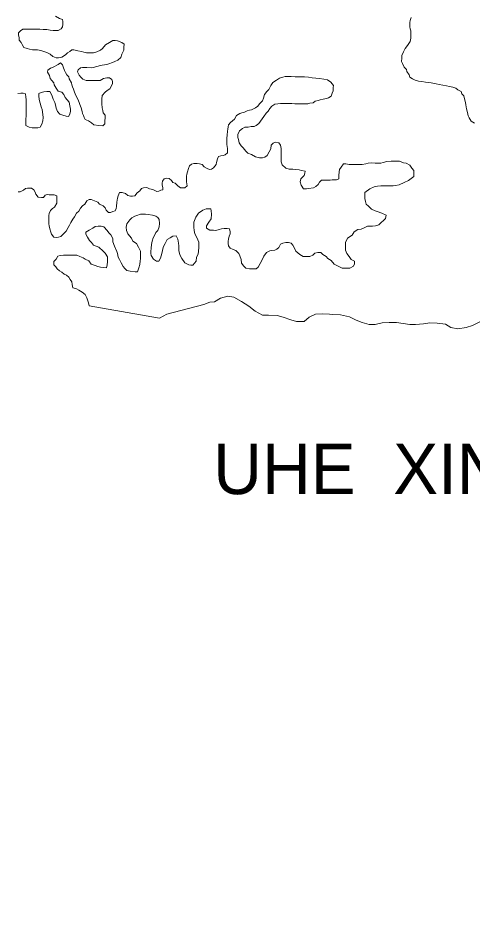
# Model space of a CAD drawing. Extents: x -1643653 to 4543381, y 1624270 to 13878484.
# Drawn here: x 626318 to 630824, y 8930690 to 8939733 of the extents above; entities that cross this region are included whole.
import ezdxf

# ---------------------------------------------------------------- set-up
doc = ezdxf.new("R2010")
doc.units = 0
doc.header["$LTSCALE"] = 200
doc.layers.add('25', color=7, linetype='Continuous', lineweight=13)
doc.layers.add('60', color=7, linetype='Continuous', lineweight=13)
doc.layers.add('42', color=7, linetype='Continuous')

msp = doc.modelspace()

# ---------------------------------------------------------------- linework, layer by layer
at = {"layer": '25'}
for points in [[(626686.2, 8939754.8), (626726, 8939732), (626755.9, 8939719.3), (626760.8, 8939699.2), (626760.6, 8939671.7), (626757.9, 8939649.2), (626742.7, 8939626.7), (626715.1, 8939611.9), (626695.1, 8939612), (626665.1, 8939612.2), (626635.1, 8939614.9), (626602.6, 8939622.6), (626565.1, 8939622.9), (626532.6, 8939623.1), (626510.1, 8939623.2), (626477.6, 8939623.5)], [(630842.4, 8938690.8), (630807.5, 8938711.1), (630787.8, 8938743.8), (630777.9, 8938763.8), (630770.7, 8938798.9), (630763.5, 8938834), (630756.3, 8938874.1), (630751.4, 8938896.7), (630741.7, 8938934.3), (630734.4, 8938964.4), (630714.6, 8938984.6), (630709.7, 8939004.6), (630677.4, 8939022.4), (630655, 8939040.1), (630625, 8939047.8), (630595.1, 8939055.5), (630562.6, 8939063.2), (630527.6, 8939068.4), (630492.7, 8939076.2), (630460.2, 8939083.9), (630410.3, 8939091.7), (630385.3, 8939096.9), (630355.3, 8939099.6), (630317.8, 8939104.9), (630287.8, 8939107.6), (630252.9, 8939120.3), (630228, 8939133), (630200.6, 8939148.2), (630193.3, 8939170.8), (630171, 8939206), (630166.2, 8939226), (630143.8, 8939248.7), (630126.6, 8939283.9), (630119.2, 8939304), (630119.5, 8939336.5), (630119.7, 8939364), (630137.5, 8939399), (630155.2, 8939431.4), (630178, 8939463.8), (630203.3, 8939503.7), (630211.1, 8939536.2), (630211.3, 8939573.7), (630209.1, 8939608.8), (630204.3, 8939628.8), (630199.4, 8939648.9), (630199.6, 8939668.9), (630199.7, 8939691.5), (630202.4, 8939711.5), (630212.6, 8939741.5)], [(626477.6, 8939623.5), (626442.6, 8939623.7), (626422.6, 8939623.8), (626402.6, 8939624), (626365, 8939624.2), (626342.4, 8939609.3), (626322.2, 8939586.9), (626322.1, 8939566.9), (626326.9, 8939539.3), (626329.2, 8939516.8), (626349, 8939491.6), (626356.4, 8939471.6), (626373.7, 8939441.4), (626406.1, 8939433.7), (626428.6, 8939426), (626461, 8939420.8), (626488.5, 8939418.1), (626508.5, 8939418), (626543.5, 8939412.7), (626580.9, 8939400), (626603.4, 8939392.3), (626635.8, 8939377.1), (626660.6, 8939354.4), (626693, 8939339.1), (626718, 8939339), (626750.6, 8939346.3), (626788.3, 8939371.1), (626808.4, 8939388.4), (626828.6, 8939403.3), (626848.7, 8939420.7), (626871.2, 8939420.6), (626908.7, 8939410.3), (626946.1, 8939402.6), (626968.6, 8939394.9), (626993.5, 8939389.7), (627026, 8939389.5), (627063.6, 8939389.3), (627098.6, 8939399.1), (627133.8, 8939416.3), (627153.9, 8939433.7), (627184.2, 8939468.6), (627221.9, 8939493.4), (627257.1, 8939510.7), (627279.6, 8939513), (627302.1, 8939510.4), (627344.5, 8939492.6), (627366.9, 8939477.4), (627366.6, 8939444.8), (627363.9, 8939417.3), (627346.1, 8939377.4), (627335.8, 8939344.9), (627305.6, 8939317.6), (627275.5, 8939302.7), (627252.9, 8939295.4), (627217.8, 8939280.6), (627195.2, 8939273.2), (627150.2, 8939268.5), (627130.1, 8939263.7), (627110.1, 8939256.3), (627047.4, 8939241.7), (626997.4, 8939244.5), (626977.4, 8939244.6), (626954.9, 8939244.8), (626934.9, 8939242.4), (626912.2, 8939222.5), (626904.5, 8939200.1), (626921.8, 8939169.9), (626939.2, 8939149.8), (626959, 8939129.6), (626991.5, 8939116.9), (627029, 8939116.6), (627066.5, 8939116.4), (627104, 8939116.1), (627129, 8939115.9), (627164.2, 8939135.7), (627196.7, 8939140.5), (627224.2, 8939140.3), (627246.6, 8939125.2), (627254, 8939105.1), (627251.3, 8939085.1), (627243.7, 8939062.6), (627225.9, 8939032.7), (627200.8, 8939017.8), (627180.7, 8939000.4), (627150.4, 8938968.1), (627147.6, 8938930.6), (627147.2, 8938883), (627152, 8938845.4), (627156.8, 8938817.8), (627161.6, 8938795.3), (627181.4, 8938772.6), (627181.2, 8938740.1), (627178.5, 8938717.6), (627175.8, 8938685), (627155.6, 8938665.1), (627118.1, 8938667.9), (627068.1, 8938675.7), (627045.8, 8938695.9), (627013.4, 8938713.6), (626983.5, 8938728.9), (626971.1, 8938749)], [(626971.1, 8938749), (626963.8, 8938769.1), (626956.4, 8938789.1), (626951.6, 8938809.2), (626941.9, 8938844.3), (626929.6, 8938876.9), (626922.2, 8938897), (626910, 8938929.6), (626885.3, 8938972.3), (626873.1, 8939010), (626865.7, 8939030.1), (626855.9, 8939052.7), (626848.6, 8939072.7), (626846.2, 8939092.8), (626824, 8939130.5), (626819.1, 8939150.6), (626799.3, 8939173.2), (626787, 8939195.8), (626777.1, 8939215.9), (626764.9, 8939251.1), (626757.5, 8939271.1), (626737.7, 8939291.3), (626715, 8939273.9), (626664.8, 8939246.7), (626639.7, 8939239.3), (626612.1, 8939219.5), (626606.9, 8939197), (626626.7, 8939164.3), (626634, 8939136.7), (626651.3, 8939114.1), (626671.1, 8939091.4), (626676, 8939071.4), (626695.7, 8939038.7), (626715.5, 8939008.5), (626750.5, 8939000.8), (626770.3, 8938978.1), (626785.1, 8938948), (626802.4, 8938922.8), (626822.2, 8938900.2), (626829.5, 8938865.1), (626836.7, 8938832.5), (626836.6, 8938809.9), (626831.3, 8938779.9), (626816.1, 8938757.5), (626793.7, 8938760.2), (626761.2, 8938770.4), (626731.3, 8938780.6), (626706.5, 8938808.3), (626694.2, 8938840.9), (626687, 8938873.5), (626679.7, 8938898.6), (626664.9, 8938928.8), (626650.2, 8938968.9), (626630.5, 8939006.6), (626600.4, 8939006.8), (626572.9, 8939002), (626545.3, 8938997.1), (626522.7, 8938984.8), (626522.6, 8938962.2), (626524.8, 8938927.2), (626534.5, 8938892.1), (626546.8, 8938854.4), (626556.6, 8938829.3), (626563.7, 8938779.2), (626566, 8938746.7), (626560.7, 8938714.1), (626553, 8938681.6), (626535.2, 8938651.7), (626512.7, 8938646.9), (626485.2, 8938647), (626457.6, 8938647.2), (626425.2, 8938652.4), (626392.8, 8938667.7), (626392.9, 8938687.7), (626393.3, 8938735.3), (626396, 8938760.3), (626396.2, 8938792.8), (626396.5, 8938827.9), (626396.6, 8938847.9), (626396.8, 8938870.4), (626397, 8938890.5), (626397.2, 8938928), (626394.9, 8938950.6), (626390.2, 8938983.1), (626367.7, 8938988.3), (626345.2, 8938988.4), (626315.2, 8938986.1)], [(627898.9, 8938069.4), (627926.2, 8938049.2), (627946.2, 8938049), (627968.8, 8938051.4), (627991.4, 8938068.8), (627989.1, 8938088.8), (627986.7, 8938111.4), (627986.9, 8938133.9), (627987.2, 8938166.4), (627989.8, 8938186.4), (627997.5, 8938208.9), (628005.3, 8938243.9), (628015.5, 8938268.9), (628035.6, 8938286.3), (628058.1, 8938291.2), (628093.2, 8938290.9), (628115.6, 8938288.3), (628140.6, 8938280.6), (628160.5, 8938260.4), (628190.3, 8938242.7), (628212.8, 8938232.5), (628232.8, 8938234.9), (628255.4, 8938247.3), (628280.7, 8938282.2), (628283.3, 8938302.2), (628293.6, 8938339.7), (628303.8, 8938362.1), (628326.4, 8938369.5), (628348.9, 8938371.8), (628368.9, 8938376.7), (628394.1, 8938396.6), (628394.3, 8938419.1), (628391.9, 8938441.7), (628389.6, 8938461.7), (628384.7, 8938481.8), (628384.9, 8938501.8), (628385.1, 8938524.3), (628385.2, 8938544.3), (628390.4, 8938574.3), (628393.2, 8938611.9), (628395.9, 8938631.9), (628401.1, 8938656.9), (628403.7, 8938676.9), (628421.4, 8938699.3), (628441.6, 8938716.7), (628461.7, 8938731.6), (628481.9, 8938766.5), (628514.6, 8938788.8), (628534.7, 8938793.7), (628554.7, 8938798.6), (628587.3, 8938813.4), (628612.4, 8938820.7), (628632.4, 8938823.1), (628670.1, 8938842.9), (628692.8, 8938860.2), (628710.4, 8938882.7), (628738.2, 8938915), (628748.4, 8938940), (628761.2, 8938977.5), (628781.4, 8939007.4), (628801.6, 8939027.3), (628821.9, 8939064.7), (628842.1, 8939097.1), (628877.3, 8939119.4), (628907.5, 8939139.2), (628942.6, 8939149), (628965.1, 8939153.9), (628990.1, 8939153.7), (629022.6, 8939153.5), (629062.6, 8939153.2), (629097.7, 8939153), (629122.7, 8939152.8), (629157.7, 8939150.1), (629195.2, 8939147.3), (629232.6, 8939142.1), (629267.6, 8939139.3), (629305.1, 8939136.6), (629347.6, 8939128.8), (629385, 8939121.1), (629417.4, 8939098.3), (629442.1, 8939065.6), (629442, 8939045.6), (629439.2, 8939013), (629431.6, 8938988.1), (629421.3, 8938960.6), (629393.7, 8938943.2), (629373.6, 8938935.9), (629341.1, 8938931.1), (629311, 8938923.8), (629290.9, 8938916.4), (629260.9, 8938909.1), (629240.8, 8938894.2), (629208.2, 8938889.4), (629188.2, 8938884.5), (629155.6, 8938884.7), (629120.6, 8938885), (629093.1, 8938885.2), (629060.6, 8938885.4), (629030.6, 8938885.6), (629010.6, 8938885.7), (628978.1, 8938885.9)], [(628978.1, 8938885.9), (628945.6, 8938886.1), (628918.1, 8938886.3), (628890.5, 8938884), (628860.5, 8938879.2), (628832.8, 8938859.3), (628812.6, 8938836.9), (628797.4, 8938809.5), (628777.3, 8938792.1), (628754.5, 8938757.2), (628719.1, 8938712.4), (628703.9, 8938687.4), (628676.3, 8938667.6), (628656.2, 8938660.2), (628628.7, 8938657.9), (628596.1, 8938653.1), (628563.6, 8938653.3), (628541, 8938638.4), (628510.8, 8938616.1), (628495.5, 8938578.7), (628495.3, 8938548.6), (628502.6, 8938528.5), (628507.4, 8938498.5), (628529.7, 8938468.3), (628549.6, 8938448.1), (628574.3, 8938415.4), (628594.2, 8938395.2), (628631.6, 8938380), (628668.9, 8938359.7), (628708.9, 8938349.4), (628741.4, 8938349.2), (628763.9, 8938354.1), (628786.6, 8938371.4), (628804.4, 8938408.9), (628822.1, 8938436.3), (628824.9, 8938473.8), (628845, 8938493.7), (628865.1, 8938503.6), (628902.6, 8938495.8), (628919.9, 8938473.2), (628924.7, 8938440.6), (628924.5, 8938420.6), (628924.3, 8938393.1), (628924.1, 8938363), (628923.8, 8938333), (628926.2, 8938307.9), (628933.4, 8938277.8), (628970.7, 8938245.1), (629005.6, 8938234.8), (629040.6, 8938234.6), (629063.1, 8938231.9), (629103.1, 8938229.2), (629125.6, 8938224), (629163.1, 8938216.2), (629160.4, 8938196.2), (629152.7, 8938173.8), (629120, 8938138.9), (629114.7, 8938108.9), (629122, 8938076.3), (629146.7, 8938041.1), (629176.7, 8938040.9), (629196.8, 8938043.3), (629244.3, 8938050.5), (629269.5, 8938065.3), (629292.1, 8938085.2), (629304.8, 8938107.7), (629325, 8938127.6), (629347.5, 8938127.4), (629377.5, 8938127.2), (629410, 8938127), (629430, 8938129.3), (629475, 8938129.1), (629497.6, 8938138.9), (629497.9, 8938174), (629500.7, 8938209), (629503.3, 8938231.5), (629521, 8938253.9), (629543.8, 8938288.8), (629566.3, 8938288.7), (629598.8, 8938283.5), (629621.3, 8938283.3), (629656.3, 8938283.1), (629686.3, 8938282.9), (629728.8, 8938282.6), (629763.9, 8938289.9), (629786.4, 8938294.7), (629821.5, 8938297), (629856.5, 8938296.8), (629876.5, 8938296.6), (629914, 8938296.4), (629936.5, 8938301.2), (629971.6, 8938311), (630016.7, 8938315.7), (630039.2, 8938315.6), (630079.2, 8938315.3), (630099.2, 8938315.2), (630136.6, 8938299.9), (630164.1, 8938294.7), (630199, 8938274.5), (630221.2, 8938244.3), (630238.6, 8938224.1)], [(630238.6, 8938224.1), (630240.9, 8938194.1), (630240.6, 8938161.5), (630213, 8938141.7), (630187.8, 8938124.3), (630145.1, 8938104.6), (630094.9, 8938079.9), (630057.4, 8938072.6), (630034.8, 8938070.3), (630004.8, 8938070.5), (629969.8, 8938070.7), (629937.3, 8938070.9), (629912.3, 8938071.1), (629879.7, 8938066.3), (629847.2, 8938061.5), (629804.5, 8938041.8), (629754.2, 8938004.5), (629753.9, 8937969.5), (629753.8, 8937944.5), (629761, 8937914.4), (629768.3, 8937889.3), (629790.7, 8937869.1), (629820.5, 8937838.9), (629855.4, 8937823.6), (629877.8, 8937815.9), (629922.7, 8937798.1), (629965.1, 8937780.3), (629959.8, 8937745.3), (629939.7, 8937725.4), (629917, 8937708), (629891.8, 8937683.2), (629859.2, 8937673.4), (629831.7, 8937671.1), (629811.7, 8937671.2), (629779.2, 8937668.9), (629754.1, 8937656.6), (629718.9, 8937641.8), (629683.9, 8937637), (629648.7, 8937614.7), (629628.4, 8937582.3), (629583.2, 8937552.5), (629562.8, 8937507.6), (629562.6, 8937475.1), (629562.3, 8937432.5), (629577, 8937399.8), (629599.3, 8937369.7), (629619.1, 8937339.5), (629651.5, 8937321.8), (629651.3, 8937296.7), (629641.1, 8937274.2), (629605.9, 8937254.5), (629575.9, 8937252.2), (629555.9, 8937252.3), (629530.9, 8937255), (629488.5, 8937272.8), (629448.7, 8937293.1), (629421.4, 8937328.3), (629386.6, 8937348.5), (629371.7, 8937368.7), (629336.8, 8937388.9), (629317, 8937409.1), (629289.5, 8937409.3), (629259.4, 8937402), (629239.2, 8937382.1), (629209.1, 8937369.7), (629176.6, 8937370), (629144.1, 8937370.2), (629109.2, 8937387.9), (629069.5, 8937423.2), (629054.8, 8937458.4), (629039.9, 8937481), (629022.6, 8937501.2), (628997.6, 8937508.8), (628970.1, 8937509), (628940, 8937501.7), (628919.9, 8937491.8), (628902.2, 8937459.4), (628882.1, 8937442), (628862, 8937432.1), (628831.9, 8937429.8), (628811.9, 8937424.9), (628779.2, 8937407.6), (628754, 8937372.8), (628736.2, 8937335.3), (628715.9, 8937300.4), (628695.6, 8937263), (628675.5, 8937248.1), (628640.5, 8937245.8), (628610.4, 8937246), (628573, 8937253.8), (628555.6, 8937273.9), (628533.3, 8937304.1), (628528.6, 8937339.2), (628516.4, 8937374.3), (628506.6, 8937399.4), (628474.2, 8937427.2), (628449.3, 8937439.9), (628419.4, 8937452.6), (628402.1, 8937475.2), (628399.8, 8937497.8), (628399.9, 8937520.3)], [(626317.7, 8938009.7), (626337.8, 8938012.1), (626370.4, 8938026.9), (626390.5, 8938044.3), (626410.6, 8938046.7), (626430.6, 8938046.6), (626450.6, 8938046.4), (626473, 8938031.2), (626487.8, 8938008.6), (626492.6, 8937986.1), (626514.9, 8937958.4), (626547.4, 8937955.7), (626569.9, 8937955.5), (626585.1, 8937977.9), (626605.2, 8937982.8), (626625.2, 8937982.7), (626645.2, 8937982.6), (626675.2, 8937982.3), (626700.1, 8937972.2), (626700, 8937952.1), (626699.8, 8937929.6), (626699.6, 8937897.1), (626679.2, 8937859.7), (626659.1, 8937844.8), (626639, 8937824.9), (626623.8, 8937797.4), (626621.1, 8937774.9), (626620.8, 8937742.4), (626620.7, 8937722.3), (626623, 8937694.8), (626625.3, 8937674.7), (626630.1, 8937644.7), (626642.3, 8937612), (626649.7, 8937592), (626672, 8937561.8), (626697, 8937556.6), (626717, 8937561.5), (626739.6, 8937568.8), (626772.3, 8937601.2), (626795, 8937621.1), (626812.8, 8937658.5), (626825.5, 8937680.9), (626838.2, 8937705.9), (626858.4, 8937740.8), (626876.1, 8937763.2), (626896.4, 8937798.1), (626919.1, 8937820.5), (626936.8, 8937850.4), (626957, 8937872.8), (626977.1, 8937887.7), (626999.8, 8937920.1), (627020, 8937935), (627040, 8937934.9), (627074.9, 8937922.1), (627107.3, 8937909.4), (627124.7, 8937889.2), (627159.6, 8937871.5), (627179.4, 8937851.3), (627189.2, 8937828.7), (627214.1, 8937806), (627234.1, 8937805.9), (627256.7, 8937815.8), (627279.2, 8937823.1), (627289.4, 8937845.6), (627292.1, 8937865.6), (627297.4, 8937908.1), (627302.7, 8937948.2), (627310.4, 8937970.6), (627323.2, 8938005.6), (627348.2, 8938005.4), (627383.1, 8937992.7), (627405.5, 8937975), (627430.4, 8937967.3), (627450.4, 8937967.2), (627475.5, 8937972.1), (627498.2, 8937999.4), (627523.4, 8938021.8), (627541, 8938044.2), (627561.1, 8938051.6), (627593.6, 8938053.9), (627618.6, 8938041.2), (627653.5, 8938033.5), (627690.9, 8938015.7), (627710.9, 8938018.1), (627731, 8938027.9), (627751, 8938030.3), (627751.2, 8938055.3), (627746.4, 8938075.4), (627746.5, 8938095.4), (627749.2, 8938115.4), (627764.4, 8938140.4), (627784.4, 8938145.2), (627814.4, 8938142.6), (627839.3, 8938124.8), (627851.6, 8938104.8), (627874.1, 8938097.1), (627898.9, 8938069.4)], [(628399.9, 8937520.3), (628402.6, 8937540.3), (628410.3, 8937570.3), (628420.5, 8937595.3), (628420.7, 8937615.3), (628413.4, 8937645.4), (628390.9, 8937648), (628360.9, 8937645.7), (628333.3, 8937643.4), (628310.8, 8937636.1), (628278.2, 8937628.8), (628255.7, 8937628.9), (628218.2, 8937629.2), (628185.8, 8937649.4), (628186, 8937671.9), (628208.8, 8937709.3), (628231.6, 8937744.2), (628234.4, 8937789.3), (628232.2, 8937821.8), (628227.3, 8937841.9), (628207.3, 8937842), (628182.3, 8937842.2), (628147.2, 8937827.4), (628104.4, 8937797.6), (628079.1, 8937760.3), (628058.7, 8937710.3), (628058.3, 8937660.2), (628063.1, 8937627.7), (628070.3, 8937592.6), (628087.6, 8937557.4), (628107.2, 8937512.2), (628109.5, 8937479.7), (628109.3, 8937459.6), (628106.6, 8937422.1), (628101.3, 8937392.1), (628086.1, 8937362.2), (628080.8, 8937324.6), (628048, 8937284.8), (628028, 8937284.9), (628008, 8937285.1), (627970.6, 8937305.3), (627940.9, 8937348.1), (627918.7, 8937385.8), (627911.5, 8937428.4), (627909.4, 8937473.5), (627907.1, 8937501), (627899.9, 8937541.1), (627885.1, 8937573.8), (627852.6, 8937571.5), (627824.9, 8937554.2), (627794.8, 8937536.8), (627774.5, 8937499.4), (627759.2, 8937467), (627751.6, 8937444.5), (627743.8, 8937412), (627736.1, 8937377), (627728.3, 8937352), (627710.6, 8937322.1), (627688.1, 8937322.2), (627658.2, 8937342.4), (627636, 8937377.6), (627633.7, 8937397.7), (627633.8, 8937417.7), (627636.6, 8937452.7), (627639.3, 8937487.8), (627647.1, 8937522.8), (627657.4, 8937555.3), (627672.6, 8937585.2), (627682.8, 8937607.7), (627702.9, 8937627.6), (627715.7, 8937662.5), (627718.5, 8937697.6), (627716.3, 8937737.6), (627703.9, 8937757.7), (627681.5, 8937767.9), (627649.1, 8937780.6), (627606.6, 8937785.9), (627581.6, 8937788.6), (627551.6, 8937788.8), (627529.1, 8937788.9), (627494, 8937776.7), (627473.9, 8937769.3), (627443.8, 8937751.9), (627423.6, 8937732.1), (627393.3, 8937692.2), (627388, 8937659.7), (627392.8, 8937627.1), (627405.1, 8937594.5), (627439.7, 8937551.7), (627454.5, 8937521.6), (627489.4, 8937498.8), (627509.1, 8937461.1), (627531.3, 8937420.9), (627531, 8937375.8), (627530.7, 8937345.8), (627528.1, 8937325.8), (627522.8, 8937288.3), (627515.1, 8937258.3), (627499.7, 8937218.3), (627477.2, 8937218.5), (627427.2, 8937223.8)], [(627427.2, 8937223.8), (627394.8, 8937229), (627374.9, 8937249.2), (627357.6, 8937269.3), (627337.8, 8937307), (627323.1, 8937339.7), (627308.2, 8937362.3), (627301, 8937399.9), (627296.2, 8937419.9), (627274.1, 8937472.7), (627256.9, 8937515.3), (627254.6, 8937547.9), (627234.9, 8937585.6), (627217.6, 8937605.7), (627200.2, 8937625.9), (627168, 8937663.6), (627140.5, 8937668.8), (627110.5, 8937669), (627080.5, 8937666.7), (627057.8, 8937651.8), (627022.7, 8937632.1), (626987.5, 8937612.3), (626987.3, 8937589.7), (627004.6, 8937559.6), (627024.4, 8937529.4), (627044.2, 8937509.2), (627064.1, 8937481.6), (627116.4, 8937461.2), (627161.2, 8937423.3), (627181, 8937400.7), (627203.2, 8937365.5), (627203.1, 8937345.5), (627202.8, 8937315.4), (627200.1, 8937285.4), (627192.4, 8937257.9), (627162.4, 8937260.6), (627134.9, 8937263.3), (627107.5, 8937268.5), (627080, 8937281.2), (627042.6, 8937293.9), (627017.8, 8937326.7), (626983, 8937344.4), (626960.5, 8937354.6), (626930.6, 8937369.8), (626900.7, 8937382.5), (626870.7, 8937382.7), (626840.7, 8937382.9), (626820.7, 8937383), (626795.7, 8937383.2), (626765.7, 8937383.4), (626735.6, 8937378.6), (626710.6, 8937371.2), (626695.3, 8937343.8), (626672.6, 8937318.9), (626672.4, 8937286.4), (626692.2, 8937266.2), (626704.6, 8937246.1), (626727, 8937225.9), (626749.4, 8937213.3), (626774.2, 8937193.1), (626796.7, 8937182.9), (626819, 8937165.2), (626833.9, 8937142.6), (626848.7, 8937117.5), (626853.5, 8937089.9), (626860.8, 8937059.8), (626895.7, 8937047.1), (626918.1, 8937036.9), (626953, 8937014.2), (626980.3, 8936991.4), (627000, 8936958.8), (627007.3, 8936928.7), (627014.7, 8936908.6), (627021.7, 8936879.6)], [(627021.9, 8936878.5), (627718.8, 8936757.5), (627790.7, 8936796.4), (628157.6, 8936893.1), (628218, 8936915.4), (628265.5, 8936920.2), (628323.2, 8936954.9), (628395.9, 8936974.5), (628455.9, 8936966.7)], [(628455.9, 8936966.7), (628533.2, 8936923.8), (628605.5, 8936875.9), (628667.8, 8936828), (628740.2, 8936787.6), (628800.2, 8936787.3), (628885.2, 8936784.3), (628945.2, 8936766.5), (629020.1, 8936741.1), (629077.6, 8936723.3), (629152.6, 8936722.9), (629202.9, 8936767.7), (629266, 8936795.7), (629337.8, 8936802.1), (629403.3, 8936795.7), (629434.6, 8936792.4), (629514.6, 8936789.4), (629602.1, 8936771.5), (629669.5, 8936736.1), (629729.4, 8936713.3), (629796.8, 8936695.4), (629856.9, 8936695.1), (629924.5, 8936712.3), (629997.1, 8936714.4), (630067.1, 8936714), (630134.6, 8936706.2), (630199.6, 8936695.8), (630257.1, 8936695.5), (630334.7, 8936702.6), (630397.3, 8936709.8), (630469.8, 8936709.4), (630552.3, 8936699), (630607.2, 8936666.2), (630677.2, 8936650.8), (630759.8, 8936665.4), (630822.5, 8936685.1), (630892.7, 8936719.7)]]:
    msp.add_lwpolyline(points, dxfattribs=at)
at = {"layer": '60', "lineweight": 25}
msp.add_spline([(814781, 9009175.5), (814787.2, 9009173.4), (814796.9, 9009173.4), (814799.4, 9009172.4), (814805.1, 9009174.5), (814805.6, 9009176.5), (814811.7, 9009179.5), (814811.7, 9009179.5), (814801.5, 9009181), (814790.7, 9009181.5), (814784.1, 9009183.1), (814777.4, 9009185.1), (814778.4, 9009175.5)], degree=3, dxfattribs=at)

# ---------------------------------------------------------------- texts
at = {"layer": '42'}
msp.add_text('UHE  XINGÓ', height=500, dxfattribs=at).set_placement((628251.9, 8935011.6))

doc.saveas('drawing.dxf')
